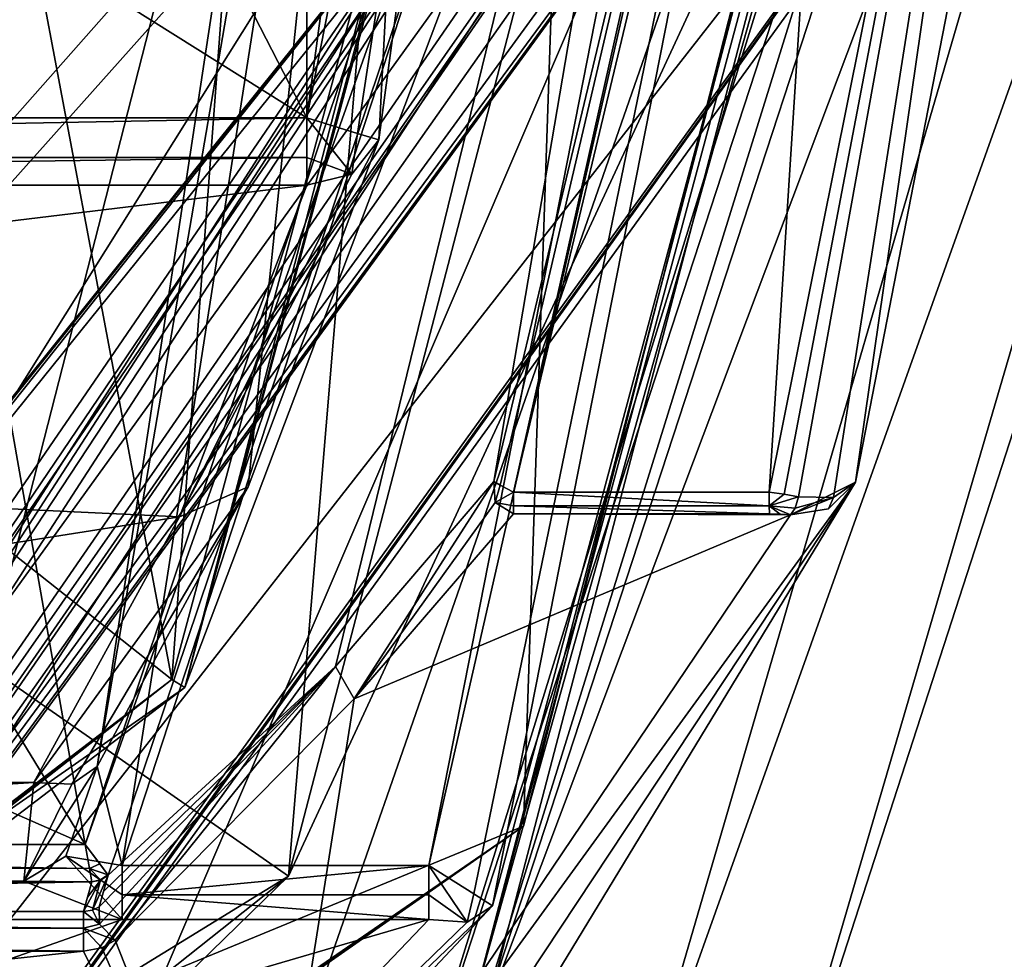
# Model space of a CAD drawing. Extents: x -250 to 250, y -968 to 894.
# Tile 572 of 656: x -144.97 to -138.44, y 782.72 to 788.96. Entities that reach past the tile are written whole.
import ezdxf

# ---------------------------------------------------------------- set-up
doc = ezdxf.new("R2010")
doc.units = 0
doc.header["$LTSCALE"] = 3.583593
for name, color, linetype in [('1888', 7, 'CONTINUOUS'), ('1889', 7, 'CONTINUOUS'), ('1890', 7, 'CONTINUOUS'), ('1892', 7, 'CONTINUOUS'), ('1893', 7, 'CONTINUOUS'), ('1908', 7, 'CONTINUOUS'), ('1911', 7, 'CONTINUOUS'), ('2763', 7, 'CONTINUOUS'), ('2770', 7, 'CONTINUOUS'), ('2771', 7, 'CONTINUOUS'), ('2772', 7, 'CONTINUOUS'), ('2774', 7, 'CONTINUOUS'), ('3218', 7, 'CONTINUOUS'), ('3219', 7, 'CONTINUOUS'), ('3221', 7, 'CONTINUOUS'), ('3222', 7, 'CONTINUOUS'), ('3225', 7, 'CONTINUOUS'), ('3237', 7, 'CONTINUOUS'), ('3239', 7, 'CONTINUOUS'), ('3240', 7, 'CONTINUOUS'), ('3249', 7, 'CONTINUOUS'), ('3250', 7, 'CONTINUOUS'), ('3257', 7, 'CONTINUOUS'), ('3258', 7, 'CONTINUOUS'), ('3259', 7, 'CONTINUOUS'), ('3260', 7, 'CONTINUOUS'), ('3261', 7, 'CONTINUOUS'), ('3271', 7, 'CONTINUOUS'), ('3272', 7, 'CONTINUOUS'), ('3273', 7, 'CONTINUOUS'), ('3371', 7, 'CONTINUOUS'), ('3416', 7, 'CONTINUOUS'), ('3428', 7, 'CONTINUOUS'), ('3589', 7, 'CONTINUOUS'), ('3590', 7, 'CONTINUOUS'), ('3591', 7, 'CONTINUOUS'), ('3593', 7, 'CONTINUOUS'), ('3595', 7, 'CONTINUOUS'), ('3596', 7, 'CONTINUOUS'), ('3598', 7, 'CONTINUOUS'), ('3611', 7, 'CONTINUOUS'), ('3612', 7, 'CONTINUOUS'), ('3622', 7, 'CONTINUOUS'), ('3637', 7, 'CONTINUOUS'), ('3639', 7, 'CONTINUOUS'), ('3643', 7, 'CONTINUOUS'), ('3644', 7, 'CONTINUOUS'), ('3651', 7, 'CONTINUOUS'), ('3655', 7, 'CONTINUOUS'), ('3656', 7, 'CONTINUOUS'), ('3661', 7, 'CONTINUOUS'), ('3663', 7, 'CONTINUOUS'), ('3667', 7, 'CONTINUOUS'), ('3668', 7, 'CONTINUOUS'), ('3673', 7, 'CONTINUOUS'), ('3674', 7, 'CONTINUOUS'), ('3865', 7, 'CONTINUOUS'), ('3866', 7, 'CONTINUOUS'), ('3868', 7, 'CONTINUOUS'), ('3869', 7, 'CONTINUOUS'), ('3871', 7, 'CONTINUOUS'), ('3887', 7, 'CONTINUOUS'), ('3889', 7, 'CONTINUOUS'), ('3890', 7, 'CONTINUOUS')]:
    doc.layers.add(name, color=color, linetype=linetype)

msp = doc.modelspace()

# ---------------------------------------------------------------- linework, layer by layer
at = {"layer": '1888', "color": 7, "linetype": 'CONTINUOUS'}
for points in [[(-137.1429, 796.3026, -68.65), (-135.6361, 795.0087, -68.65), (-150, 776.6417, -68.65), (-137.1429, 796.3026, -68.65)], [(-135.6361, 795.0087, -68.65), (-150, 775.1, -68.65), (-150, 776.6417, -68.65), (-135.6361, 795.0087, -68.65)]]:
    msp.add_3dface(points, dxfattribs=at)
at = {"layer": '1889', "color": 7, "linetype": 'CONTINUOUS'}
for points in [[(-141.8709, 782.3926, -15.65), (-136.501, 796.6431, -15.65), (-138.162, 796.5769, -15.65), (-141.8709, 782.3926, -15.65)], [(-140.978, 781.2839, -15.65), (-136.501, 796.6431, -15.65), (-141.8709, 782.3926, -15.65), (-140.978, 781.2839, -15.65)]]:
    msp.add_3dface(points, dxfattribs=at)
at = {"layer": '1890', "color": 7, "linetype": 'CONTINUOUS'}
for points in [[(-140.1709, 780.6936, -16.65), (-135.5352, 795.0037, -68.55), (-135.5003, 796.6479, -16.65), (-140.1709, 780.6936, -16.65)], [(-150, 775, -68.55), (-135.5352, 795.0037, -68.55), (-150, 775, -16.65), (-150, 775, -68.55)], [(-150, 775, -16.65), (-135.5352, 795.0037, -68.55), (-140.1709, 780.6936, -16.65), (-150, 775, -16.65)]]:
    msp.add_3dface(points, dxfattribs=at)
at = {"layer": '1892', "color": 7, "linetype": 'CONTINUOUS'}
for points in [[(-139.2507, 795.6441, -64.65), (-146.4, 790, -64.65), (-150.0001, 786.4, -64.65), (-139.2507, 795.6441, -64.65)], [(-150, 778.5, -64.65), (-139.2507, 795.6441, -64.65), (-150.0001, 786.4, -64.65), (-150, 778.5, -64.65)]]:
    msp.add_3dface(points, dxfattribs=at)
at = {"layer": '1893', "color": 7, "linetype": 'CONTINUOUS'}
for points in [[(-141.957, 782.4457, -15.75), (-138.262, 796.5761, -15.75), (-138.2502, 795.6401, -63.65), (-141.957, 782.4457, -15.75)], [(-150, 777.5, -63.65), (-141.957, 782.4457, -15.75), (-138.2502, 795.6401, -63.65), (-150, 777.5, -63.65)]]:
    msp.add_3dface(points, dxfattribs=at)
at = {"layer": '1908', "color": 7, "linetype": 'CONTINUOUS'}
for points in [[(-136.501, 796.6431, -15.65), (-140.978, 781.2839, -15.65), (-135.5003, 796.6479, -16.65), (-136.501, 796.6431, -15.65)], [(-140.978, 781.2839, -15.65), (-140.1709, 780.6936, -16.65), (-135.5003, 796.6479, -16.65), (-140.978, 781.2839, -15.65)]]:
    msp.add_3dface(points, dxfattribs=at)
at = {"layer": '1911', "color": 7, "linetype": 'CONTINUOUS'}
for points in [[(-139.2507, 795.6441, -64.65), (-150, 778.5, -64.65), (-138.2502, 795.6401, -63.65), (-139.2507, 795.6441, -64.65)], [(-150, 777.5, -63.65), (-138.2502, 795.6401, -63.65), (-150, 777.7929, -64.3571), (-150, 777.5, -63.65)], [(-138.2502, 795.6401, -63.65), (-150, 778.5, -64.65), (-150, 777.7929, -64.3571), (-138.2502, 795.6401, -63.65)]]:
    msp.add_3dface(points, dxfattribs=at)
at = {"layer": '2763', "color": 7, "linetype": 'CONTINUOUS'}
for points in [[(-150, 775.1, -68.65), (-135.6361, 795.0087, -68.65), (-150, 775.0293, -68.6207), (-150, 775.1, -68.65)], [(-135.6361, 795.0087, -68.65), (-135.5352, 795.0037, -68.55), (-150, 775, -68.55), (-135.6361, 795.0087, -68.65)], [(-135.6361, 795.0087, -68.65), (-150, 775, -68.55), (-150, 775.0293, -68.6207), (-135.6361, 795.0087, -68.65)]]:
    msp.add_3dface(points, dxfattribs=at)
at = {"layer": '2770', "color": 7, "linetype": 'CONTINUOUS'}
for points in [[(-141.8709, 782.3926, -15.65), (-138.162, 796.5769, -15.65), (-141.957, 782.4457, -15.75), (-141.8709, 782.3926, -15.65)], [(-138.162, 796.5769, -15.65), (-138.262, 796.5761, -15.75), (-141.957, 782.4457, -15.75), (-138.162, 796.5769, -15.65)]]:
    msp.add_3dface(points, dxfattribs=at)
at = {"layer": '2771', "color": 7, "linetype": 'CONTINUOUS'}
msp.add_3dface([(-145.1976, 784.6693, -68.45), (-146.5, 790, -68.45), (-142.0411, 796.9981, -68.45), (-145.1976, 784.6693, -68.45)], dxfattribs=at)
at = {"layer": '2772', "color": 7, "linetype": 'CONTINUOUS'}
for points in [[(-139.5941, 797.043, -68.55), (-137.1429, 796.3026, -68.65), (-143.1876, 783.273, -68.55), (-139.5941, 797.043, -68.55)], [(-137.1429, 796.3026, -68.65), (-150, 776.6417, -68.65), (-143.1876, 783.273, -68.55), (-137.1429, 796.3026, -68.65)], [(-150, 777.8664, -68.625), (-150, 779.0891, -68.55), (-143.1876, 783.273, -68.55), (-150, 777.8664, -68.625)], [(-150, 776.6417, -68.65), (-150, 777.8664, -68.625), (-143.1876, 783.273, -68.55), (-150, 776.6417, -68.65)]]:
    msp.add_3dface(points, dxfattribs=at)
at = {"layer": '2774', "color": 7, "linetype": 'CONTINUOUS'}
for points in [[(-142.0411, 796.9981, -68.45), (-139.5941, 797.043, -68.55), (-143.1876, 783.273, -68.55), (-142.0411, 796.9981, -68.45)], [(-145.1976, 784.6693, -68.45), (-142.0411, 796.9981, -68.45), (-143.1876, 783.273, -68.55), (-145.1976, 784.6693, -68.45)], [(-150, 779.0891, -68.55), (-145.1976, 784.6693, -68.45), (-143.1876, 783.273, -68.55), (-150, 779.0891, -68.55)]]:
    msp.add_3dface(points, dxfattribs=at)
at = {"layer": '3218', "color": 7, "linetype": 'CONTINUOUS'}
for points in [[(-143.0674, 788.3049, 0.35), (-143.0674, 803.1951, 0.35), (-146.9, 795.7499, 0.35), (-143.0674, 788.3049, 0.35)], [(-143.0674, 803.1951, 0.35), (-143.0674, 788.3049, 0.35), (-142.0043, 796.221, 0.35), (-143.0674, 803.1951, 0.35)], [(-150, 792.65, 0.35), (-143.0674, 788.3049, 0.35), (-146.9, 795.7499, 0.35), (-150, 792.65, 0.35)], [(-156.9326, 788.3049, 0.35), (-143.0674, 788.3049, 0.35), (-150, 792.65, 0.35), (-156.9326, 788.3049, 0.35)]]:
    msp.add_3dface(points, dxfattribs=at)
at = {"layer": '3219', "color": 7, "linetype": 'CONTINUOUS'}
for points in [[(-141.6291, 783.6033, -58.15), (-141.3836, 790.8443, -58.15), (-138.6011, 795.502, -58.15), (-141.6291, 783.6033, -58.15)], [(-150, 780.15, -58.15), (-141.3836, 790.8443, -58.15), (-141.6291, 783.6033, -58.15), (-150, 780.15, -58.15)], [(-150, 777.85, -58.15), (-150, 780.15, -58.15), (-141.6291, 783.6033, -58.15), (-150, 777.85, -58.15)]]:
    msp.add_3dface(points, dxfattribs=at)
at = {"layer": '3221', "color": 7, "linetype": 'CONTINUOUS'}
for points in [[(-141.834, 783.076, -7.15), (-138.5011, 795.503, -58.05), (-138.6905, 799.0125, -7.15), (-141.834, 783.076, -7.15)], [(-150, 777.75, -11.2932), (-150, 777.75, -58.05), (-138.5011, 795.503, -58.05), (-150, 777.75, -11.2932)], [(-150, 777.75, -11.2932), (-138.5011, 795.503, -58.05), (-145.487, 779.194, -10.3735), (-150, 777.75, -11.2932)], [(-145.487, 779.194, -10.3735), (-138.5011, 795.503, -58.05), (-141.834, 783.076, -7.15), (-145.487, 779.194, -10.3735)]]:
    msp.add_3dface(points, dxfattribs=at)
at = {"layer": '3222', "color": 7, "linetype": 'CONTINUOUS'}
for points in [[(-143.1721, 795.2, -11.15), (-143.9619, 784.577, -11.15), (-145.1568, 790.9058, -11.15), (-143.1721, 795.2, -11.15)], [(-141.1061, 795.2, -11.15), (-143.9619, 784.577, -11.15), (-143.1721, 795.2, -11.15), (-141.1061, 795.2, -11.15)], [(-145.1568, 790.9058, -11.15), (-143.9619, 784.577, -11.15), (-149.45, 788.9221, -11.15), (-145.1568, 790.9058, -11.15)], [(-143.9619, 784.577, -11.15), (-149.45, 780.3813, -11.15), (-149.45, 788.9221, -11.15), (-143.9619, 784.577, -11.15)]]:
    msp.add_3dface(points, dxfattribs=at)
at = {"layer": '3225', "color": 7, "linetype": 'CONTINUOUS'}
for points in [[(-143.8767, 784.524, -11.25), (-141.0062, 795.1978, -11.25), (-141.481, 790.8637, -58.05), (-143.8767, 784.524, -11.25)], [(-150, 780.25, -58.05), (-143.8767, 784.524, -11.25), (-141.481, 790.8637, -58.05), (-150, 780.25, -58.05)], [(-143.8767, 784.524, -11.25), (-150, 780.25, -58.05), (-149.4386, 780.2819, -15.05), (-143.8767, 784.524, -11.25)], [(-149.4386, 780.2819, -11.25), (-143.8767, 784.524, -11.25), (-149.4386, 780.2819, -15.05), (-149.4386, 780.2819, -11.25)]]:
    msp.add_3dface(points, dxfattribs=at)
at = {"layer": '3237', "color": 7, "linetype": 'CONTINUOUS'}
for points in [[(-156.9326, 787.8575, 0.0732), (-156.348, 786.2474, -2.7288), (-143.0674, 787.8575, 0.0732), (-156.9326, 787.8575, 0.0732)], [(-143.0674, 787.8575, 0.0732), (-156.348, 786.2474, -2.7288), (-143.912, 785.6558, -3.5946), (-143.0674, 787.8575, 0.0732)], [(-156.348, 786.2474, -2.7288), (-155.1213, 783.8925, -5.8196), (-143.912, 785.6558, -3.5946), (-156.348, 786.2474, -2.7288)], [(-143.912, 785.6558, -3.5946), (-155.1213, 783.8925, -5.8196), (-144.8786, 783.8925, -5.8196), (-143.912, 785.6558, -3.5946)], [(-155.1213, 783.8925, -5.8196), (-155.0498, 783.247, -6.5278), (-144.8786, 783.8925, -5.8196), (-155.1213, 783.8925, -5.8196)], [(-144.8786, 783.8925, -5.8196), (-155.0498, 783.247, -6.5278), (-144.9442, 783.2381, -6.5372), (-144.8786, 783.8925, -5.8196)], [(-155.0498, 783.247, -6.5278), (-155.7084, 782.9847, -6.8018), (-144.9442, 783.2381, -6.5372), (-155.0498, 783.247, -6.5278)], [(-144.9442, 783.2381, -6.5372), (-155.7084, 782.9847, -6.8018), (-144.2916, 782.9847, -6.8018), (-144.9442, 783.2381, -6.5372)], [(-155.7084, 782.9847, -6.8018), (-154.4044, 779.4312, -9.8856), (-144.2916, 782.9847, -6.8018), (-155.7084, 782.9847, -6.8018)], [(-144.2916, 782.9847, -6.8018), (-154.4044, 779.4312, -9.8856), (-142.2564, 782.9847, -6.8018), (-144.2916, 782.9847, -6.8018)], [(-142.2564, 782.9847, -6.8018), (-154.4044, 779.4312, -9.8856), (-145.7647, 779.3176, -9.9677), (-142.2564, 782.9847, -6.8018)]]:
    msp.add_3dface(points, dxfattribs=at)
at = {"layer": '3239', "color": 7, "linetype": 'CONTINUOUS'}
for points in [[(-144.2916, 783.3435, -6.65), (-139.1866, 798.9539, -6.65), (-141.5153, 801.114, -6.65), (-144.2916, 783.3435, -6.65)], [(-142.2564, 783.3435, -6.65), (-139.1866, 798.9539, -6.65), (-144.2916, 783.3435, -6.65), (-142.2564, 783.3435, -6.65)]]:
    msp.add_3dface(points, dxfattribs=at)
at = {"layer": '3240', "color": 7, "linetype": 'CONTINUOUS'}
for points in [[(-144.4571, 783.9991, -6.15), (-141.932, 800.6283, -6.15), (-143.4569, 785.8562, -3.8845), (-144.4571, 783.9991, -6.15)], [(-143.4569, 785.8562, -3.8845), (-141.932, 800.6283, -6.15), (-142.5895, 788.1577, -0.15), (-143.4569, 785.8562, -3.8845)], [(-142.5895, 788.1577, -0.15), (-141.932, 800.6283, -6.15), (-141.5041, 796.2296, -0.15), (-142.5895, 788.1577, -0.15)]]:
    msp.add_3dface(points, dxfattribs=at)
at = {"layer": '3249', "color": 7, "linetype": 'CONTINUOUS'}
for points in [[(-141.5153, 801.114, -6.65), (-141.932, 800.6283, -6.15), (-144.4571, 783.9991, -6.15), (-141.5153, 801.114, -6.65)], [(-144.2916, 783.3435, -6.65), (-141.5153, 801.114, -6.65), (-144.4571, 783.9991, -6.15), (-144.2916, 783.3435, -6.65)], [(-144.2916, 783.3435, -6.65), (-144.4571, 783.9991, -6.15), (-144.6656, 783.4044, -6.5152), (-144.2916, 783.3435, -6.65)]]:
    msp.add_3dface(points, dxfattribs=at)
at = {"layer": '3250', "color": 7, "linetype": 'CONTINUOUS'}
for points in [[(-143.0674, 788.3049, 0.35), (-156.9326, 788.0419, 0.2752), (-143.0674, 788.0419, 0.2752), (-143.0674, 788.3049, 0.35)], [(-143.0674, 788.3049, 0.35), (-156.9326, 788.3049, 0.35), (-156.9326, 788.0419, 0.2752), (-143.0674, 788.3049, 0.35)], [(-156.9326, 787.8575, 0.0732), (-143.0674, 787.8575, 0.0732), (-143.0674, 788.0419, 0.2752), (-156.9326, 787.8575, 0.0732)], [(-156.9326, 788.0419, 0.2752), (-156.9326, 787.8575, 0.0732), (-143.0674, 788.0419, 0.2752), (-156.9326, 788.0419, 0.2752)]]:
    msp.add_3dface(points, dxfattribs=at)
at = {"layer": '3257', "color": 7, "linetype": 'CONTINUOUS'}
for points in [[(-142.0043, 796.221, 0.35), (-143.0674, 788.3049, 0.35), (-141.5041, 796.2296, -0.15), (-142.0043, 796.221, 0.35)], [(-141.5041, 796.2296, -0.15), (-143.0674, 788.3049, 0.35), (-142.7298, 788.201, 0.2039), (-141.5041, 796.2296, -0.15)], [(-142.5895, 788.1577, -0.15), (-141.5041, 796.2296, -0.15), (-142.7298, 788.201, 0.2039), (-142.5895, 788.1577, -0.15)]]:
    msp.add_3dface(points, dxfattribs=at)
at = {"layer": '3258', "color": 7, "linetype": 'CONTINUOUS'}
for points in [[(-143.0674, 788.3049, 0.35), (-143.0674, 788.0419, 0.2752), (-142.7669, 787.9308, -0.0095), (-143.0674, 788.3049, 0.35)], [(-142.7298, 788.201, 0.2039), (-143.0674, 788.3049, 0.35), (-142.7669, 787.9308, -0.0095), (-142.7298, 788.201, 0.2039)], [(-142.5895, 788.1577, -0.15), (-142.7298, 788.201, 0.2039), (-142.7669, 787.9308, -0.0095), (-142.5895, 788.1577, -0.15)], [(-143.0674, 788.0419, 0.2752), (-143.0674, 787.8575, 0.0732), (-142.7669, 787.9308, -0.0095), (-143.0674, 788.0419, 0.2752)]]:
    msp.add_3dface(points, dxfattribs=at)
at = {"layer": '3259', "color": 7, "linetype": 'CONTINUOUS'}
for points in [[(-143.912, 785.6558, -3.5946), (-142.5895, 788.1577, -0.15), (-142.7669, 787.9308, -0.0095), (-143.912, 785.6558, -3.5946)], [(-143.912, 785.6558, -3.5946), (-143.4569, 785.8562, -3.8845), (-142.5895, 788.1577, -0.15), (-143.912, 785.6558, -3.5946)], [(-143.0674, 787.8575, 0.0732), (-143.912, 785.6558, -3.5946), (-142.7669, 787.9308, -0.0095), (-143.0674, 787.8575, 0.0732)], [(-143.4569, 785.8562, -3.8845), (-144.8786, 783.8925, -5.8196), (-144.627, 783.8834, -5.9528), (-143.4569, 785.8562, -3.8845)], [(-143.912, 785.6558, -3.5946), (-144.8786, 783.8925, -5.8196), (-143.4569, 785.8562, -3.8845), (-143.912, 785.6558, -3.5946)], [(-144.4571, 783.9991, -6.15), (-143.4569, 785.8562, -3.8845), (-144.627, 783.8834, -5.9528), (-144.4571, 783.9991, -6.15)]]:
    msp.add_3dface(points, dxfattribs=at)
at = {"layer": '3260', "color": 7, "linetype": 'CONTINUOUS'}
for points in [[(-144.4571, 783.9991, -6.15), (-144.9442, 783.2381, -6.5372), (-144.6656, 783.4044, -6.5152), (-144.4571, 783.9991, -6.15)], [(-144.9442, 783.2381, -6.5372), (-144.4571, 783.9991, -6.15), (-144.627, 783.8834, -5.9528), (-144.9442, 783.2381, -6.5372)], [(-144.8786, 783.8925, -5.8196), (-144.9442, 783.2381, -6.5372), (-144.627, 783.8834, -5.9528), (-144.8786, 783.8925, -5.8196)], [(-144.9442, 783.2381, -6.5372), (-144.2916, 782.9847, -6.8018), (-144.6656, 783.4044, -6.5152), (-144.9442, 783.2381, -6.5372)], [(-144.6656, 783.4044, -6.5152), (-144.2916, 782.9847, -6.8018), (-144.2916, 783.1487, -6.6895), (-144.6656, 783.4044, -6.5152)], [(-144.2916, 783.3435, -6.65), (-144.6656, 783.4044, -6.5152), (-144.2916, 783.1487, -6.6895), (-144.2916, 783.3435, -6.65)]]:
    msp.add_3dface(points, dxfattribs=at)
at = {"layer": '3261', "color": 7, "linetype": 'CONTINUOUS'}
for points in [[(-142.2564, 783.3435, -6.65), (-144.2916, 783.1487, -6.6895), (-142.2564, 783.1487, -6.6895), (-142.2564, 783.3435, -6.65)], [(-142.2564, 783.3435, -6.65), (-144.2916, 783.3435, -6.65), (-144.2916, 783.1487, -6.6895), (-142.2564, 783.3435, -6.65)], [(-144.2916, 783.1487, -6.6895), (-142.2564, 782.9847, -6.8018), (-142.2564, 783.1487, -6.6895), (-144.2916, 783.1487, -6.6895)], [(-144.2916, 782.9847, -6.8018), (-142.2564, 782.9847, -6.8018), (-144.2916, 783.1487, -6.6895), (-144.2916, 782.9847, -6.8018)]]:
    msp.add_3dface(points, dxfattribs=at)
at = {"layer": '3271', "color": 7, "linetype": 'CONTINUOUS'}
for points in [[(-145.487, 779.194, -10.3735), (-141.834, 783.076, -7.15), (-145.7647, 779.3176, -9.9677), (-145.487, 779.194, -10.3735)], [(-145.7647, 779.3176, -9.9677), (-141.834, 783.076, -7.15), (-142.0019, 782.9672, -6.9412), (-145.7647, 779.3176, -9.9677)], [(-142.2564, 782.9847, -6.8018), (-145.7647, 779.3176, -9.9677), (-142.0019, 782.9672, -6.9412), (-142.2564, 782.9847, -6.8018)]]:
    msp.add_3dface(points, dxfattribs=at)
at = {"layer": '3272', "color": 7, "linetype": 'CONTINUOUS'}
for points in [[(-142.2564, 783.3435, -6.65), (-142.2564, 783.1487, -6.6895), (-142.0019, 782.9672, -6.9412), (-142.2564, 783.3435, -6.65)], [(-141.9576, 783.1543, -6.7966), (-142.2564, 783.3435, -6.65), (-142.0019, 782.9672, -6.9412), (-141.9576, 783.1543, -6.7966)], [(-142.2564, 783.1487, -6.6895), (-142.2564, 782.9847, -6.8018), (-142.0019, 782.9672, -6.9412), (-142.2564, 783.1487, -6.6895)], [(-141.834, 783.076, -7.15), (-141.9576, 783.1543, -6.7966), (-142.0019, 782.9672, -6.9412), (-141.834, 783.076, -7.15)]]:
    msp.add_3dface(points, dxfattribs=at)
at = {"layer": '3273', "color": 7, "linetype": 'CONTINUOUS'}
for points in [[(-138.6905, 799.0125, -7.15), (-142.2564, 783.3435, -6.65), (-141.9576, 783.1543, -6.7966), (-138.6905, 799.0125, -7.15)], [(-138.6905, 799.0125, -7.15), (-139.1866, 798.9539, -6.65), (-142.2564, 783.3435, -6.65), (-138.6905, 799.0125, -7.15)], [(-141.834, 783.076, -7.15), (-138.6905, 799.0125, -7.15), (-141.9576, 783.1543, -6.7966), (-141.834, 783.076, -7.15)]]:
    msp.add_3dface(points, dxfattribs=at)
at = {"layer": '3371', "color": 7, "linetype": 'CONTINUOUS'}
for points in [[(-143.9619, 784.577, -11.15), (-141.1061, 795.2, -11.15), (-143.8767, 784.524, -11.25), (-143.9619, 784.577, -11.15)], [(-143.8767, 784.524, -11.25), (-141.1061, 795.2, -11.15), (-141.0365, 795.1986, -11.1783), (-143.8767, 784.524, -11.25)], [(-141.0062, 795.1978, -11.25), (-143.8767, 784.524, -11.25), (-141.0365, 795.1986, -11.1783), (-141.0062, 795.1978, -11.25)], [(-149.45, 780.3813, -11.15), (-143.9619, 784.577, -11.15), (-149.4424, 780.3123, -11.1781), (-149.45, 780.3813, -11.15)], [(-143.9619, 784.577, -11.15), (-149.4386, 780.2819, -11.25), (-149.4424, 780.3123, -11.1781), (-143.9619, 784.577, -11.15)], [(-143.9619, 784.577, -11.15), (-143.8767, 784.524, -11.25), (-149.4386, 780.2819, -11.25), (-143.9619, 784.577, -11.15)]]:
    msp.add_3dface(points, dxfattribs=at)
at = {"layer": '3416', "color": 7, "linetype": 'CONTINUOUS'}
for points in [[(-150, 780.25, -58.05), (-141.481, 790.8637, -58.05), (-150, 780.2207, -58.1207), (-150, 780.25, -58.05)], [(-141.481, 790.8637, -58.05), (-150, 780.15, -58.15), (-150, 780.2207, -58.1207), (-141.481, 790.8637, -58.05)], [(-141.3836, 790.8443, -58.15), (-150, 780.15, -58.15), (-141.481, 790.8637, -58.05), (-141.3836, 790.8443, -58.15)]]:
    msp.add_3dface(points, dxfattribs=at)
at = {"layer": '3428', "color": 7, "linetype": 'CONTINUOUS'}
for points in [[(-150, 777.75, -58.05), (-138.6011, 795.502, -58.15), (-138.5011, 795.503, -58.05), (-150, 777.75, -58.05)], [(-141.6291, 783.6033, -58.15), (-138.6011, 795.502, -58.15), (-150, 777.75, -58.05), (-141.6291, 783.6033, -58.15)], [(-141.6291, 783.6033, -58.15), (-150, 777.75, -58.05), (-150, 777.7793, -58.1207), (-141.6291, 783.6033, -58.15)], [(-150, 777.85, -58.15), (-141.6291, 783.6033, -58.15), (-150, 777.7793, -58.1207), (-150, 777.85, -58.15)]]:
    msp.add_3dface(points, dxfattribs=at)
at = {"layer": '3589', "color": 7, "linetype": 'CONTINUOUS'}
for points in [[(-142.4506, 781.3849, 13.35), (-137.7613, 796.5014, 13.35), (-150, 782.6664, 13.35), (-142.4506, 781.3849, 13.35)], [(-137.7613, 796.5014, 13.35), (-150, 788.9886, 13.35), (-150, 782.6664, 13.35), (-137.7613, 796.5014, 13.35)]]:
    msp.add_3dface(points, dxfattribs=at)
at = {"layer": '3590', "color": 7, "linetype": 'CONTINUOUS'}
for points in [[(-138, 795.7574, 0.85), (-139.9985, 785.8205, 0.85), (-139.3762, 795.5181, 0.85), (-138, 795.7574, 0.85)], [(-139.3762, 795.5181, 0.85), (-139.9985, 785.8205, 0.85), (-141.6947, 785.8205, 0.85), (-139.3762, 795.5181, 0.85)]]:
    msp.add_3dface(points, dxfattribs=at)
at = {"layer": '3591', "color": 7, "linetype": 'CONTINUOUS'}
for points in [[(-137.5105, 796.5086, 13.1), (-142.2608, 781.2222, 13.1), (-137.5, 795.7756, 1.35), (-137.5105, 796.5086, 13.1)], [(-137.5, 795.7756, 1.35), (-142.2608, 781.2222, 13.1), (-139.4249, 785.8864, 1.35), (-137.5, 795.7756, 1.35)], [(-139.4249, 785.8864, 1.35), (-142.2608, 781.2222, 13.1), (-143.1234, 780.301, 9.1675), (-139.4249, 785.8864, 1.35)]]:
    msp.add_3dface(points, dxfattribs=at)
at = {"layer": '3593', "color": 7, "linetype": 'CONTINUOUS'}
for points in [[(-139.8563, 785.6688, 0.9849), (-143.3872, 780.4367, 8.7077), (-142.7529, 784.4481, 3.9782), (-139.8563, 785.6688, 0.9849)], [(-141.6947, 785.6763, 0.9589), (-139.8563, 785.6688, 0.9849), (-142.7529, 784.4481, 3.9782), (-141.6947, 785.6763, 0.9589)], [(-139.9968, 785.6762, 0.9591), (-139.9255, 785.6744, 0.9654), (-141.6947, 785.6763, 0.9589), (-139.9968, 785.6762, 0.9591)], [(-139.9255, 785.6744, 0.9654), (-139.8563, 785.6688, 0.9849), (-141.6947, 785.6763, 0.9589), (-139.9255, 785.6744, 0.9654)], [(-142.7529, 784.4481, 3.9782), (-143.3872, 780.4367, 8.7077), (-144.3378, 782.8483, 6.3621), (-142.7529, 784.4481, 3.9782)], [(-144.4273, 782.7956, 6.4259), (-143.3872, 780.4367, 8.7077), (-144.5478, 782.7743, 6.4516), (-144.4273, 782.7956, 6.4259)], [(-144.3378, 782.8483, 6.3621), (-143.3872, 780.4367, 8.7077), (-144.4273, 782.7956, 6.4259), (-144.3378, 782.8483, 6.3621)], [(-155.4522, 782.7743, 6.4516), (-144.5478, 782.7743, 6.4516), (-150, 782.1926, 7.1096), (-155.4522, 782.7743, 6.4516)], [(-144.5478, 782.7743, 6.4516), (-143.3872, 780.4367, 8.7077), (-150, 782.1926, 7.1096), (-144.5478, 782.7743, 6.4516)]]:
    msp.add_3dface(points, dxfattribs=at)
at = {"layer": '3595', "color": 7, "linetype": 'CONTINUOUS'}
for points in [[(-140.3562, 795.9951, 7.85), (-144.5366, 783.4813, 7.85), (-146.7, 795.75, 7.85), (-140.3562, 795.9951, 7.85)], [(-146.7, 795.75, 7.85), (-144.5366, 783.4813, 7.85), (-150, 792.45, 7.85), (-146.7, 795.75, 7.85)], [(-144.5366, 783.4813, 7.85), (-158.8306, 789.7637, 7.85), (-150, 792.45, 7.85), (-144.5366, 783.4813, 7.85)], [(-155.4635, 783.4813, 7.85), (-158.8306, 789.7637, 7.85), (-144.5366, 783.4813, 7.85), (-155.4635, 783.4813, 7.85)]]:
    msp.add_3dface(points, dxfattribs=at)
at = {"layer": '3596', "color": 7, "linetype": 'CONTINUOUS'}
for points in [[(-155.4788, 783.1323, 7.0606), (-155.5059, 783.2351, 7.6434), (-144.4941, 783.2351, 7.6434), (-155.4788, 783.1323, 7.0606)], [(-155.4522, 783.0373, 6.5216), (-155.4788, 783.1323, 7.0606), (-144.4941, 783.2351, 7.6434), (-155.4522, 783.0373, 6.5216)], [(-144.5478, 783.0373, 6.5216), (-155.4522, 783.0373, 6.5216), (-144.4941, 783.2351, 7.6434), (-144.5478, 783.0373, 6.5216)], [(-144.5212, 783.1323, 7.0604), (-144.5478, 783.0373, 6.5216), (-144.4941, 783.2351, 7.6434), (-144.5212, 783.1323, 7.0604)], [(-144.4939, 783.2336, 7.6348), (-144.5212, 783.1323, 7.0604), (-144.4941, 783.2351, 7.6434), (-144.4939, 783.2336, 7.6348)]]:
    msp.add_3dface(points, dxfattribs=at)
at = {"layer": '3598', "color": 7, "linetype": 'CONTINUOUS'}
for points in [[(-142.8766, 784.6639, 4.0364), (-144.3855, 783.2785, 7.6218), (-140.1063, 795.988, 7.6218), (-142.8766, 784.6639, 4.0364)], [(-141.8265, 785.8909, 0.9869), (-142.8766, 784.6639, 4.0364), (-140.1063, 795.988, 7.6218), (-141.8265, 785.8909, 0.9869)], [(-139.5256, 795.5195, 0.9869), (-141.8265, 785.8909, 0.9869), (-140.1063, 795.988, 7.6218), (-139.5256, 795.5195, 0.9869)], [(-144.4444, 783.0689, 6.4441), (-144.4154, 783.1702, 7.0134), (-142.8766, 784.6639, 4.0364), (-144.4444, 783.0689, 6.4441)], [(-144.4154, 783.1702, 7.0134), (-144.3855, 783.2785, 7.6218), (-142.8766, 784.6639, 4.0364), (-144.4154, 783.1702, 7.0134)]]:
    msp.add_3dface(points, dxfattribs=at)
at = {"layer": '3611', "color": 7, "linetype": 'CONTINUOUS'}
for points in [[(-139.9985, 785.8205, 0.85), (-138, 795.7574, 0.85), (-139.899, 785.807, 0.8594), (-139.9985, 785.8205, 0.85)], [(-139.899, 785.807, 0.8594), (-138, 795.7574, 0.85), (-139.8039, 785.79, 0.8877), (-139.899, 785.807, 0.8594)], [(-139.8039, 785.79, 0.8877), (-138, 795.7574, 0.85), (-139.5715, 785.7852, 1.0572), (-139.8039, 785.79, 0.8877)], [(-138, 795.7574, 0.85), (-139.4249, 785.8864, 1.35), (-139.5715, 785.7852, 1.0572), (-138, 795.7574, 0.85)], [(-138, 795.7574, 0.85), (-137.5, 795.7756, 1.35), (-139.4249, 785.8864, 1.35), (-138, 795.7574, 0.85)]]:
    msp.add_3dface(points, dxfattribs=at)
at = {"layer": '3612', "color": 7, "linetype": 'CONTINUOUS'}
for points in [[(-139.4249, 785.8864, 1.35), (-143.1234, 780.301, 9.1675), (-143.3872, 780.4367, 8.7077), (-139.4249, 785.8864, 1.35)], [(-139.4249, 785.8864, 1.35), (-143.3872, 780.4367, 8.7077), (-139.8563, 785.6688, 0.9849), (-139.4249, 785.8864, 1.35)], [(-139.4249, 785.8864, 1.35), (-139.8563, 785.6688, 0.9849), (-139.6042, 785.7089, 1.1182), (-139.4249, 785.8864, 1.35)]]:
    msp.add_3dface(points, dxfattribs=at)
at = {"layer": '3622', "color": 7, "linetype": 'CONTINUOUS'}
for points in [[(-142.4506, 781.3849, 13.35), (-142.2608, 781.2222, 13.1), (-137.5105, 796.5086, 13.1), (-142.4506, 781.3849, 13.35)], [(-137.7613, 796.5014, 13.35), (-142.4506, 781.3849, 13.35), (-137.5105, 796.5086, 13.1), (-137.7613, 796.5014, 13.35)]]:
    msp.add_3dface(points, dxfattribs=at)
at = {"layer": '3637', "color": 7, "linetype": 'CONTINUOUS'}
for points in [[(-155.4522, 783.0373, 6.5216), (-144.5478, 783.0373, 6.5216), (-144.5478, 782.9281, 6.4026), (-155.4522, 783.0373, 6.5216)], [(-155.4522, 783.0373, 6.5216), (-144.5478, 782.9281, 6.4026), (-155.4522, 782.9281, 6.4026), (-155.4522, 783.0373, 6.5216)], [(-144.5478, 782.9281, 6.4026), (-144.5478, 782.7743, 6.4516), (-155.4522, 782.9281, 6.4026), (-144.5478, 782.9281, 6.4026)], [(-144.5478, 782.7743, 6.4516), (-155.4522, 782.7743, 6.4516), (-155.4522, 782.9281, 6.4026), (-144.5478, 782.7743, 6.4516)]]:
    msp.add_3dface(points, dxfattribs=at)
at = {"layer": '3639', "color": 7, "linetype": 'CONTINUOUS'}
for points in [[(-144.3855, 783.2785, 7.6218), (-144.4444, 783.0689, 6.4441), (-144.4879, 783.0467, 6.5008), (-144.3855, 783.2785, 7.6218)], [(-144.435, 783.245, 7.63), (-144.3855, 783.2785, 7.6218), (-144.4879, 783.0467, 6.5008), (-144.435, 783.245, 7.63)], [(-144.3855, 783.2785, 7.6218), (-144.4154, 783.1702, 7.0134), (-144.4444, 783.0689, 6.4441), (-144.3855, 783.2785, 7.6218)], [(-144.5478, 783.0373, 6.5216), (-144.435, 783.245, 7.63), (-144.4879, 783.0467, 6.5008), (-144.5478, 783.0373, 6.5216)], [(-144.5478, 783.0373, 6.5216), (-144.5212, 783.1323, 7.0604), (-144.435, 783.245, 7.63), (-144.5478, 783.0373, 6.5216)], [(-144.5212, 783.1323, 7.0604), (-144.4939, 783.2336, 7.6348), (-144.435, 783.245, 7.63), (-144.5212, 783.1323, 7.0604)]]:
    msp.add_3dface(points, dxfattribs=at)
at = {"layer": '3643', "color": 7, "linetype": 'CONTINUOUS'}
for points in [[(-142.7529, 784.4481, 3.9782), (-142.8766, 784.6639, 4.0364), (-141.8265, 785.8909, 0.9869), (-142.7529, 784.4481, 3.9782)], [(-142.7529, 784.4481, 3.9782), (-141.8265, 785.8909, 0.9869), (-141.8177, 785.7512, 0.9494), (-142.7529, 784.4481, 3.9782)], [(-141.6947, 785.6763, 0.9589), (-142.7529, 784.4481, 3.9782), (-141.8177, 785.7512, 0.9494), (-141.6947, 785.6763, 0.9589)], [(-144.4444, 783.0689, 6.4441), (-142.8766, 784.6639, 4.0364), (-144.4428, 782.9531, 6.3507), (-144.4444, 783.0689, 6.4441)], [(-142.8766, 784.6639, 4.0364), (-144.3378, 782.8483, 6.3621), (-144.4428, 782.9531, 6.3507), (-142.8766, 784.6639, 4.0364)], [(-142.7529, 784.4481, 3.9782), (-144.3378, 782.8483, 6.3621), (-142.8766, 784.6639, 4.0364), (-142.7529, 784.4481, 3.9782)]]:
    msp.add_3dface(points, dxfattribs=at)
at = {"layer": '3644', "color": 7, "linetype": 'CONTINUOUS'}
for points in [[(-144.4879, 783.0467, 6.5008), (-144.4444, 783.0689, 6.4441), (-144.4428, 782.9531, 6.3507), (-144.4879, 783.0467, 6.5008)], [(-144.5478, 783.0373, 6.5216), (-144.4879, 783.0467, 6.5008), (-144.4428, 782.9531, 6.3507), (-144.5478, 783.0373, 6.5216)], [(-144.5478, 782.9281, 6.4026), (-144.5478, 783.0373, 6.5216), (-144.4428, 782.9531, 6.3507), (-144.5478, 782.9281, 6.4026)], [(-144.3378, 782.8483, 6.3621), (-144.5478, 782.9281, 6.4026), (-144.4428, 782.9531, 6.3507), (-144.3378, 782.8483, 6.3621)], [(-144.4273, 782.7956, 6.4259), (-144.5478, 782.7743, 6.4516), (-144.5478, 782.9281, 6.4026), (-144.4273, 782.7956, 6.4259)], [(-144.3378, 782.8483, 6.3621), (-144.4273, 782.7956, 6.4259), (-144.5478, 782.9281, 6.4026), (-144.3378, 782.8483, 6.3621)]]:
    msp.add_3dface(points, dxfattribs=at)
at = {"layer": '3651', "color": 7, "linetype": 'CONTINUOUS'}
for points in [[(-141.6947, 785.8205, 0.85), (-139.9985, 785.8205, 0.85), (-139.9985, 785.7301, 0.8803), (-141.6947, 785.8205, 0.85)], [(-141.6947, 785.8205, 0.85), (-139.9985, 785.7301, 0.8803), (-141.6947, 785.7301, 0.8803), (-141.6947, 785.8205, 0.85)], [(-139.9968, 785.6762, 0.9591), (-141.6947, 785.6763, 0.9589), (-141.6947, 785.7301, 0.8803), (-139.9968, 785.6762, 0.9591)], [(-139.9985, 785.7301, 0.8803), (-139.9968, 785.6762, 0.9591), (-141.6947, 785.7301, 0.8803), (-139.9985, 785.7301, 0.8803)]]:
    msp.add_3dface(points, dxfattribs=at)
at = {"layer": '3655', "color": 7, "linetype": 'CONTINUOUS'}
for points in [[(-141.8265, 785.8909, 0.9869), (-141.7828, 785.8676, 0.8881), (-141.8177, 785.7512, 0.9494), (-141.8265, 785.8909, 0.9869)], [(-141.7828, 785.8676, 0.8881), (-141.6947, 785.8205, 0.85), (-141.8177, 785.7512, 0.9494), (-141.7828, 785.8676, 0.8881)], [(-141.6947, 785.8205, 0.85), (-141.6947, 785.7301, 0.8803), (-141.8177, 785.7512, 0.9494), (-141.6947, 785.8205, 0.85)], [(-141.6947, 785.7301, 0.8803), (-141.6947, 785.6763, 0.9589), (-141.8177, 785.7512, 0.9494), (-141.6947, 785.7301, 0.8803)]]:
    msp.add_3dface(points, dxfattribs=at)
at = {"layer": '3656', "color": 7, "linetype": 'CONTINUOUS'}
for points in [[(-141.8265, 785.8909, 0.9869), (-139.5256, 795.5195, 0.9869), (-141.7828, 785.8676, 0.8881), (-141.8265, 785.8909, 0.9869)], [(-139.5256, 795.5195, 0.9869), (-141.6947, 785.8205, 0.85), (-141.7828, 785.8676, 0.8881), (-139.5256, 795.5195, 0.9869)], [(-139.3762, 795.5181, 0.85), (-141.6947, 785.8205, 0.85), (-139.5256, 795.5195, 0.9869), (-139.3762, 795.5181, 0.85)]]:
    msp.add_3dface(points, dxfattribs=at)
at = {"layer": '3661', "color": 7, "linetype": 'CONTINUOUS'}
for points in [[(-140.1063, 795.988, 7.6218), (-144.5366, 783.4813, 7.85), (-140.3562, 795.9951, 7.85), (-140.1063, 795.988, 7.6218)], [(-140.1063, 795.988, 7.6218), (-144.3855, 783.2785, 7.6218), (-144.5366, 783.4813, 7.85), (-140.1063, 795.988, 7.6218)], [(-144.5366, 783.4813, 7.85), (-144.3855, 783.2785, 7.6218), (-144.4403, 783.353, 7.7937), (-144.5366, 783.4813, 7.85)], [(-144.3869, 783.2812, 7.6434), (-144.4403, 783.353, 7.7937), (-144.3859, 783.2797, 7.6327), (-144.3869, 783.2812, 7.6434)], [(-144.4403, 783.353, 7.7937), (-144.3855, 783.2785, 7.6218), (-144.3859, 783.2797, 7.6327), (-144.4403, 783.353, 7.7937)]]:
    msp.add_3dface(points, dxfattribs=at)
at = {"layer": '3663', "color": 7, "linetype": 'CONTINUOUS'}
for points in [[(-155.4889, 783.3339, 7.802), (-155.4635, 783.4813, 7.85), (-144.5093, 783.3235, 7.7939), (-155.4889, 783.3339, 7.802)], [(-155.4635, 783.4813, 7.85), (-144.5366, 783.4813, 7.85), (-144.5093, 783.3235, 7.7939), (-155.4635, 783.4813, 7.85)], [(-144.4941, 783.2351, 7.6434), (-155.5059, 783.2351, 7.6434), (-155.4889, 783.3339, 7.802), (-144.4941, 783.2351, 7.6434)], [(-144.4941, 783.2351, 7.6434), (-155.4889, 783.3339, 7.802), (-144.5093, 783.3235, 7.7939), (-144.4941, 783.2351, 7.6434)]]:
    msp.add_3dface(points, dxfattribs=at)
at = {"layer": '3667', "color": 7, "linetype": 'CONTINUOUS'}
for points in [[(-144.5093, 783.3235, 7.7939), (-144.5366, 783.4813, 7.85), (-144.4403, 783.353, 7.7937), (-144.5093, 783.3235, 7.7939)], [(-144.5093, 783.3235, 7.7939), (-144.4403, 783.353, 7.7937), (-144.3869, 783.2812, 7.6434), (-144.5093, 783.3235, 7.7939)], [(-144.4941, 783.2351, 7.6434), (-144.5093, 783.3235, 7.7939), (-144.4359, 783.2475, 7.6457), (-144.4941, 783.2351, 7.6434)], [(-144.5093, 783.3235, 7.7939), (-144.3869, 783.2812, 7.6434), (-144.4359, 783.2475, 7.6457), (-144.5093, 783.3235, 7.7939)]]:
    msp.add_3dface(points, dxfattribs=at)
at = {"layer": '3668', "color": 7, "linetype": 'CONTINUOUS'}
for points in [[(-144.4939, 783.2336, 7.6348), (-144.4941, 783.2351, 7.6434), (-144.4359, 783.2475, 7.6457), (-144.4939, 783.2336, 7.6348)], [(-144.435, 783.245, 7.63), (-144.4939, 783.2336, 7.6348), (-144.4359, 783.2475, 7.6457), (-144.435, 783.245, 7.63)], [(-144.3869, 783.2812, 7.6434), (-144.435, 783.245, 7.63), (-144.4359, 783.2475, 7.6457), (-144.3869, 783.2812, 7.6434)], [(-144.435, 783.245, 7.63), (-144.3869, 783.2812, 7.6434), (-144.3859, 783.2797, 7.6327), (-144.435, 783.245, 7.63)], [(-144.3855, 783.2785, 7.6218), (-144.435, 783.245, 7.63), (-144.3859, 783.2797, 7.6327), (-144.3855, 783.2785, 7.6218)]]:
    msp.add_3dface(points, dxfattribs=at)
at = {"layer": '3673', "color": 7, "linetype": 'CONTINUOUS'}
for points in [[(-139.5715, 785.7852, 1.0572), (-139.4249, 785.8864, 1.35), (-139.6042, 785.7089, 1.1182), (-139.5715, 785.7852, 1.0572)], [(-139.8563, 785.6688, 0.9849), (-139.5715, 785.7852, 1.0572), (-139.6042, 785.7089, 1.1182), (-139.8563, 785.6688, 0.9849)], [(-139.5715, 785.7852, 1.0572), (-139.8563, 785.6688, 0.9849), (-139.8253, 785.7132, 0.9187), (-139.5715, 785.7852, 1.0572)], [(-139.8039, 785.79, 0.8877), (-139.5715, 785.7852, 1.0572), (-139.8253, 785.7132, 0.9187), (-139.8039, 785.79, 0.8877)]]:
    msp.add_3dface(points, dxfattribs=at)
at = {"layer": '3674', "color": 7, "linetype": 'CONTINUOUS'}
for points in [[(-139.9985, 785.7301, 0.8803), (-139.9985, 785.8205, 0.85), (-139.899, 785.807, 0.8594), (-139.9985, 785.7301, 0.8803)], [(-139.9985, 785.7301, 0.8803), (-139.899, 785.807, 0.8594), (-139.8039, 785.79, 0.8877), (-139.9985, 785.7301, 0.8803)], [(-139.9985, 785.7301, 0.8803), (-139.8039, 785.79, 0.8877), (-139.8253, 785.7132, 0.9187), (-139.9985, 785.7301, 0.8803)], [(-139.8563, 785.6688, 0.9849), (-139.9255, 785.6744, 0.9654), (-139.9985, 785.7301, 0.8803), (-139.8563, 785.6688, 0.9849)], [(-139.9255, 785.6744, 0.9654), (-139.9968, 785.6762, 0.9591), (-139.9985, 785.7301, 0.8803), (-139.9255, 785.6744, 0.9654)], [(-139.8563, 785.6688, 0.9849), (-139.9985, 785.7301, 0.8803), (-139.8253, 785.7132, 0.9187), (-139.8563, 785.6688, 0.9849)]]:
    msp.add_3dface(points, dxfattribs=at)
at = {"layer": '3865', "color": 7, "linetype": 'CONTINUOUS'}
for points in [[(-150, 777.5, 13.35), (-138.5524, 794.1098, 13.35), (-137.7614, 794.9951, 13.35), (-150, 777.5, 13.35)], [(-150, 778.25, 13.35), (-138.5524, 794.1098, 13.35), (-150, 777.5, 13.35), (-150, 778.25, 13.35)]]:
    msp.add_3dface(points, dxfattribs=at)
at = {"layer": '3866', "color": 7, "linetype": 'CONTINUOUS'}
for points in [[(-150, 777.25, 13.6), (-137.5106, 794.9878, 13.6), (-150, 777.25, 14.1792), (-150, 777.25, 13.6)], [(-150, 777.25, 14.1792), (-137.5106, 794.9878, 13.6), (-137.5375, 794.319, 14.3556), (-150, 777.25, 14.1792)]]:
    msp.add_3dface(points, dxfattribs=at)
at = {"layer": '3868', "color": 7, "linetype": 'CONTINUOUS'}
for points in [[(-157.0062, 780.641, 14.493), (-137.6637, 794.3256, 14.5729), (-162.3344, 797.2093, 14.5729), (-157.0062, 780.641, 14.493)], [(-150, 777.4095, 14.4123), (-137.6637, 794.3256, 14.5729), (-157.0062, 780.641, 14.493), (-150, 777.4095, 14.4123)]]:
    msp.add_3dface(points, dxfattribs=at)
at = {"layer": '3869', "color": 7, "linetype": 'CONTINUOUS'}
for points in [[(-138.5524, 794.1098, 13.35), (-150, 778.25, 13.35), (-138.5092, 795.0618, 13.7965), (-138.5524, 794.1098, 13.35)], [(-138.5092, 795.0618, 13.7965), (-150, 778.25, 13.35), (-150, 778.25, 13.5246), (-138.5092, 795.0618, 13.7965)]]:
    msp.add_3dface(points, dxfattribs=at)
at = {"layer": '3871', "color": 7, "linetype": 'CONTINUOUS'}
for points in [[(-161.3841, 796.488, 13.9724), (-138.6144, 795.0643, 13.9724), (-150, 782.3073, 14.9953), (-161.3841, 796.488, 13.9724)], [(-138.6144, 795.0643, 13.9724), (-143.2245, 781.8241, 13.8388), (-150, 782.3073, 14.9953), (-138.6144, 795.0643, 13.9724)]]:
    msp.add_3dface(points, dxfattribs=at)
at = {"layer": '3887', "color": 7, "linetype": 'CONTINUOUS'}
for points in [[(-137.7614, 794.9951, 13.35), (-150, 777.25, 13.6), (-150, 777.3232, 13.4232), (-137.7614, 794.9951, 13.35)], [(-137.7614, 794.9951, 13.35), (-137.5106, 794.9878, 13.6), (-150, 777.25, 13.6), (-137.7614, 794.9951, 13.35)], [(-150, 777.5, 13.35), (-137.7614, 794.9951, 13.35), (-150, 777.3232, 13.4232), (-150, 777.5, 13.35)]]:
    msp.add_3dface(points, dxfattribs=at)
at = {"layer": '3889', "color": 7, "linetype": 'CONTINUOUS'}
for points in [[(-137.5375, 794.319, 14.3556), (-137.6637, 794.3256, 14.5729), (-150, 777.4095, 14.4123), (-137.5375, 794.319, 14.3556)], [(-137.5375, 794.319, 14.3556), (-150, 777.4095, 14.4123), (-150, 777.2937, 14.3204), (-137.5375, 794.319, 14.3556)], [(-150, 777.25, 14.1792), (-137.5375, 794.319, 14.3556), (-150, 777.2937, 14.3204), (-150, 777.25, 14.1792)]]:
    msp.add_3dface(points, dxfattribs=at)
at = {"layer": '3890', "color": 7, "linetype": 'CONTINUOUS'}
for points in [[(-150, 778.25, 13.5246), (-143.2245, 781.8241, 13.8388), (-138.6144, 795.0643, 13.9724), (-150, 778.25, 13.5246)], [(-138.5092, 795.0618, 13.7965), (-150, 778.25, 13.5246), (-138.6144, 795.0643, 13.9724), (-138.5092, 795.0618, 13.7965)]]:
    msp.add_3dface(points, dxfattribs=at)

doc.saveas('drawing.dxf')
